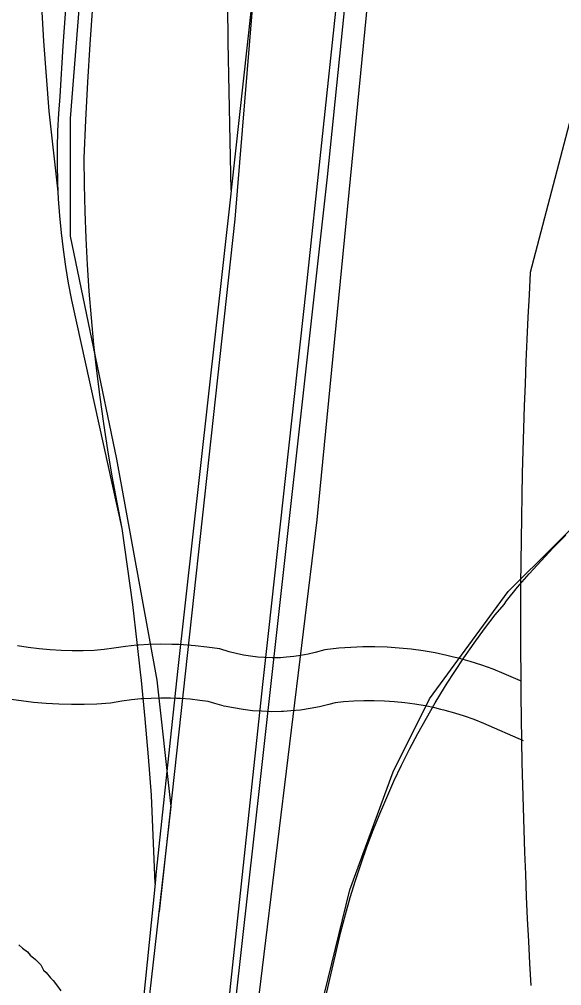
# Model space of a CAD drawing. Extents: x 3313447 to 3351316, y 703786 to 729172.
# Drawn here: x 3326196 to 3326498, y 715662 to 716200 of the extents above; entities that cross this region are included whole.
import ezdxf

# ---------------------------------------------------------------- set-up
doc = ezdxf.new("R2010")
doc.units = 0
for name, color, linetype in [('V-RAIL-TRAK', 7, 'Continuous'), ('V-ROAD-CNTR', 7, 'Continuous'), ('V-SITE-VEGE', 7, 'Continuous')]:
    doc.layers.add(name, color=color, linetype=linetype)

msp = doc.modelspace()

# ---------------------------------------------------------------- linework, layer by layer
at = {"layer": 'V-RAIL-TRAK'}
for points in [[(3326313.89, 716105.13), (3326312.23, 716187.61), (3326311.79, 716229.9), (3326311.54, 716268.38), (3326311.52, 716272.2), (3326310.68, 716289.36), (3326310.08, 716306.53), (3326309.7, 716323.71), (3326309.55, 716340.89), (3326309.63, 716358.07), (3326309.93, 716375.24), (3326310.46, 716392.42), (3326311.22, 716409.58), (3326312.21, 716426.73), (3326313.42, 716443.87), (3326314.86, 716460.99), (3326316.53, 716478.09), (3326321.31, 716536.66), (3326342.09, 716725.29), (3326370.86, 716983.23), (3326384.18, 717097.16), (3326415.6, 717398.1), (3326426.28, 717471.72), (3326436.2, 717525.58)], [(3326462.26, 717494.86), (3326434.57, 717223.48), (3326406.35, 716954.79), (3326378.12, 716688.24), (3326342.96, 716368.5), (3326313.89, 716105.13), (3326313.66, 716103.03), (3326284.02, 715836.78), (3326272.1, 715725.24), (3326271.44, 715718.64), (3326240.16, 715409.8), (3326213, 715156.69)], [(3326118.18, 713819.67), (3326150.66, 714135.11), (3326175.7, 714356.52), (3326189.03, 714475.28), (3326202.33, 714611.78), (3326217.78, 714755.8), (3326230.03, 714869.72), (3326247.6, 715034.7), (3326261.98, 715177.65), (3326279.56, 715339.94), (3326297.67, 715508.68), (3326313.64, 715662.91), (3326331.66, 715829.56), (3326334.95, 715859.59), (3326355.73, 716049.29), (3326373.3, 716213.73), (3326392.47, 716397.52), (3326409.51, 716562.49), (3326426.01, 716728.01), (3326444.12, 716891.91), (3326461.16, 717066.56), (3326478.73, 717231), (3326485.92, 717295.33)], [(3326271.44, 715718.64), (3326269.52, 715767.89), (3326267.87, 715789.2), (3326266, 715810.48), (3326263.89, 715831.74), (3326263.29, 715836.47), (3326261.54, 715852.98), (3326258.97, 715874.19), (3326256.16, 715895.37), (3326253.12, 715916.51), (3326225.06, 716043.84), (3326223.24, 716053.16), (3326221.66, 716062.52), (3326220.3, 716071.92), (3326219.18, 716081.35), (3326218.28, 716090.81), (3326217.61, 716100.28), (3326217.44, 716104.09), (3326217.18, 716109.77), (3326216.98, 716119.26), (3326217.01, 716128.76), (3326217.28, 716138.25), (3326217.77, 716147.74), (3326218.5, 716157.21), (3326220.24, 716185.47), (3326222.24, 716213.72)], [(3326217.44, 716104.09), (3326212.38, 716149.1), (3326210.82, 716168.57), (3326209.48, 716188.06), (3326208.34, 716207.56)], [(3326253.12, 715916.51), (3326250.23, 715931.07), (3326247.55, 715945.66), (3326245.08, 715960.3), (3326242.82, 715974.96), (3326240.78, 715989.66), (3326238.95, 716004.38), (3326237.33, 716019.14), (3326235.92, 716033.91), (3326234.73, 716048.7), (3326233.75, 716063.51), (3326232.98, 716078.33), (3326232.43, 716093.16), (3326232.09, 716107.99), (3326231.96, 716122.83), (3326232.81, 716144.03), (3326233.89, 716165.22), (3326235.21, 716186.4), (3326236.77, 716207.56)], [(3326348.92, 715578.89), (3326375.15, 715691.76), (3326377.65, 715701.33), (3326380.36, 715710.85), (3326383.26, 715720.31), (3326386.36, 715729.71), (3326389.65, 715739.04), (3326393.14, 715748.3), (3326396.82, 715757.48), (3326400.69, 715766.59), (3326404.74, 715775.62), (3326408.99, 715784.56), (3326413.42, 715793.41), (3326418.03, 715802.16), (3326422.82, 715810.82), (3326427.79, 715819.37), (3326432.95, 715827.82), (3326434.48, 715830.22), (3326438.27, 715836.16), (3326443.77, 715844.39), (3326449.43, 715852.5), (3326455.27, 715860.49), (3326461.27, 715868.36), (3326466.2, 715874.12), (3326467.43, 715876.1), (3326473.75, 715883.71), (3326480.23, 715891.19), (3326486.86, 715898.54), (3326493.64, 715905.74), (3326500.57, 715912.8)]]:
    msp.add_lwpolyline(points, dxfattribs=at)
at = {"layer": 'V-ROAD-CNTR'}
for points in [[(3326486.55, 717990.02), (3326487.19, 717840.1), (3326477.46, 717663.83), (3326418.4, 717166.41), (3326345.96, 716459.82), (3326342.46, 716388.63), (3326329.36, 716251.47), (3326316.05, 716088.96), (3326273.74, 715702.75)], [(3326145.75, 714045.88), (3326254.9, 715073.12), (3326288.92, 715407.54), (3326330.29, 715776.56), (3326367.73, 716112.52), (3326392.58, 716356.33), (3326409.58, 716533.18), (3326434.34, 716751.07), (3326463.46, 717024.17), (3326474.82, 717115.9), (3326524.94, 717469.53)], [(3326199.98, 715008.92), (3326228.64, 715314.39), (3326259.7, 715578.19), (3326280.36, 715761.52), (3326272.69, 715831.89), (3326250.21, 715955.2), (3326237.38, 716016.86), (3326224.25, 716079.44), (3326224.34, 716144.98), (3326230.17, 716220.05), (3326257.3, 716480.71), (3326289.63, 716822.09), (3326324.07, 717158.01), (3326342.28, 717254.55), (3326349.99, 717315.49), (3326376, 717379.37), (3326411.53, 717453.95)], [(3326306.13, 715406.48), (3326323.69, 715609.19), (3326361.94, 715921.3), (3326398.28, 716294.03), (3326430.83, 716587.45), (3326469.82, 716951.62)], [(3326546.96, 716311.6), (3326480.76, 716059.17)], [(3326303.63, 715381.42), (3326335.41, 715520.83), (3326360.07, 715632.99), (3326380.05, 715715.02), (3326404.21, 715780.82), (3326424.63, 715821.54), (3326468.38, 715881.42), (3326520.31, 715932.93), (3326559.94, 715968.95), (3326613.14, 716003.41), (3326681.08, 716042.63), (3326739.91, 716075.49), (3326805.03, 716106.18), (3326859.7, 716119.31), (3326903.4, 716131.7), (3326969.84, 716144.14), (3327048.17, 716148.35), (3327148.8, 716156.79), (3327378.36, 716163.23)], [(3326475.4, 715831.6), (3326466.31, 715835.56), (3326460.04, 715838.04), (3326453.69, 715840.3), (3326447.27, 715842.34), (3326440.71, 715844.17), (3326438, 715844.8), (3326434.3, 715845.73), (3326427.64, 715847.11), (3326421, 715848.25), (3326414.32, 715849.16), (3326407.61, 715849.84), (3326400.89, 715850.29), (3326394.15, 715850.5), (3326387.41, 715850.49), (3326380.68, 715850.24), (3326373.95, 715849.76), (3326366.22, 715848.94), (3326360.77, 715847.39), (3326356.85, 715846.45), (3326352.87, 715845.69), (3326348.88, 715845.1), (3326344.86, 715844.69), (3326341.39, 715844.49), (3326340.83, 715844.45), (3326336.81, 715844.4), (3326332.46, 715844.54), (3326328.72, 715844.82), (3326324.71, 715845.29), (3326320.72, 715845.95), (3326316.77, 715846.77), (3326312.85, 715847.77), (3326307.61, 715849.36), (3326300.33, 715850.43), (3326293.85, 715851.16), (3326287.36, 715851.65), (3326284.64, 715851.77), (3326280.86, 715851.92), (3326274.35, 715851.97), (3326267.84, 715851.79), (3326262.35, 715851.44), (3326261.35, 715851.38), (3326254.87, 715850.74), (3326248.42, 715849.88), (3326243, 715848.96), (3326237.4, 715848.58), (3326231.27, 715848.36), (3326225.14, 715848.33), (3326219, 715848.49), (3326212.88, 715848.83), (3326206.77, 715849.37), (3326200.68, 715850.09), (3326194.62, 715851.01)], [(3326476.95, 715798.2), (3326454.8, 715807.85), (3326449.49, 715809.95), (3326444.12, 715811.86), (3326438.68, 715813.59), (3326433.27, 715815.1), (3326430.95, 715815.64), (3326427.59, 715816.49), (3326422.06, 715817.63), (3326416.43, 715818.6), (3326410.78, 715819.37), (3326405.1, 715819.94), (3326399.41, 715820.32), (3326393.71, 715820.5), (3326388, 715820.49), (3326382.29, 715820.28), (3326376.6, 715819.88), (3326371.96, 715819.38), (3326368.37, 715818.36), (3326363.16, 715817.12), (3326357.9, 715816.1), (3326352.59, 715815.32), (3326347.26, 715814.78), (3326343.15, 715814.54), (3326341.91, 715814.47), (3326336.53, 715814.39), (3326330.87, 715814.58), (3326325.85, 715814.95), (3326320.52, 715815.58), (3326315.23, 715816.44), (3326309.99, 715817.54), (3326304.79, 715818.87), (3326301.04, 715820), (3326296.47, 715820.68), (3326291.04, 715821.28), (3326285.59, 715821.7), (3326283.39, 715821.79), (3326280.13, 715821.93), (3326274.67, 715821.97), (3326269.21, 715821.81), (3326264.24, 715821.5), (3326263.76, 715821.47), (3326258.32, 715820.94), (3326252.91, 715820.21), (3326246.52, 715819.13), (3326238.95, 715818.62), (3326231.89, 715818.37), (3326224.84, 715818.33), (3326217.78, 715818.51), (3326210.72, 715818.91), (3326203.69, 715819.52), (3326196.68, 715820.36), (3326189.69, 715821.41)]]:
    msp.add_lwpolyline(points, dxfattribs=at)
msp.add_arc((3330025.68, 715862.95), 3550.35, 176.83173, 183.25014, dxfattribs=at)
at = {"layer": 'V-SITE-VEGE'}
msp.add_lwpolyline([(3326195.49, 715684.5), (3326197.45, 715682.55), (3326200.37, 715680.61), (3326201.83, 715678.66), (3326204.76, 715676.22), (3326207.69, 715673.3), (3326209.15, 715670.38), (3326210.62, 715668.92), (3326213.06, 715666), (3326214.52, 715664.54), (3326216.47, 715662.1), (3326218.92, 715658.69)], dxfattribs=at)

doc.saveas('drawing.dxf')
